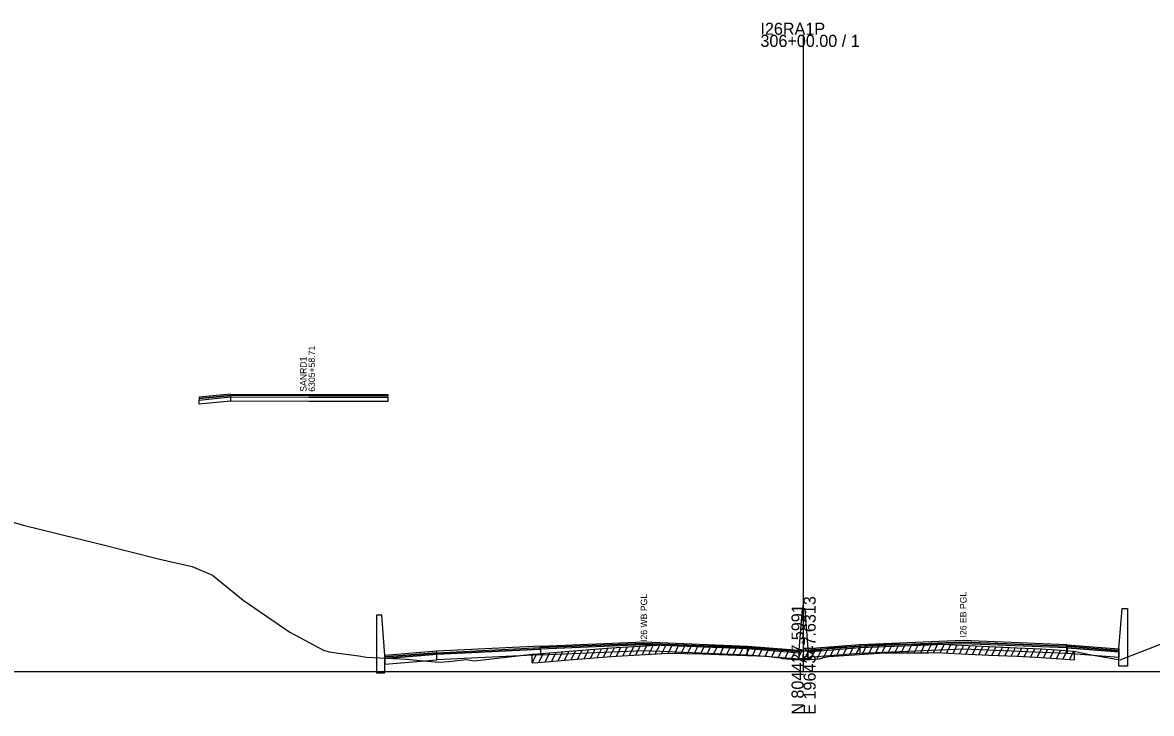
# Model space of a CAD drawing. Extents: x 1017 to 19997, y -1947 to 50737.
# Drawn here: x 12419 to 12680.6, y 5990.3 to 6150.4 of the extents above; entities that cross this region are included whole.
import ezdxf

# ---------------------------------------------------------------- set-up
doc = ezdxf.new("R2010")
doc.units = 0
for name, color, linetype in [('RD_GPK_XS_Cell', 7, 'Continuous'), ('RD_XS_Base', 7, 'Continuous'), ('RD_XS_ExGround', 7, 'Continuous'), ('RD_XS_ExPaveRet', 7, 'Continuous'), ('RD_XS_MedBWall', 7, 'Continuous'), ('RD_XS_Pave', 7, 'Continuous'), ('RD_XS_PaveOvlay', 7, 'Continuous'), ('RD_XS_TX_Notes', 7, 'Continuous')]:
    doc.layers.add(name, color=color, linetype=linetype)

msp = doc.modelspace()

# ---------------------------------------------------------------- linework, layer by layer
at = {"layer": 'RD_GPK_XS_Cell'}
for p, q in [((12600, 6000), (12600, 6147.57)), ((12000, 6000), (12600, 6000)), ((12600, 6000), (13200, 6000))]:
    msp.add_line(p, q, dxfattribs=at)
at = {"layer": 'RD_XS_Base'}
for points in [[(12459.96, 6062.94), (12467.22, 6063.66)], [(12467.22, 6063.66), (12467.22, 6062.66)], [(12467.22, 6063.66), (12485.37, 6063.61), (12503.64, 6063.57)], [(12503.64, 6063.57), (12503.64, 6062.57)], [(12459.96, 6061.94), (12459.96, 6062.94)], [(12467.22, 6062.66), (12459.96, 6061.94)], [(12503.64, 6062.57), (12485.37, 6062.61), (12467.22, 6062.66)], [(12587, 6005.24), (12563, 6006.2), (12539, 6005.23)], [(12613, 6005.55), (12637, 6006.51), (12661, 6005.55)], [(12515, 6004.03), (12503, 6003.07)], [(12515, 6004.03), (12539, 6005.23)], [(12515, 6002.69), (12515, 6004.03)], [(12539, 6003.89), (12515, 6002.69)], [(12539, 6005.23), (12539, 6003.89)], [(12539, 6003.89), (12563, 6004.86), (12587, 6003.9)], [(12587, 6003.9), (12587, 6005.24)], [(12599, 6004.29), (12587, 6005.24)], [(12587, 6003.9), (12599, 6002.95)], [(12599, 6002.95), (12599, 6004.29)], [(12601, 6004.6), (12613, 6005.55)], [(12601, 6003.26), (12601, 6004.6)], [(12613, 6004.21), (12601, 6003.26)], [(12613, 6005.55), (12613, 6004.21)], [(12661, 6004.21), (12637, 6005.17), (12613, 6004.21)], [(12661, 6005.55), (12661.05, 6005.54)], [(12661, 6004.21), (12661, 6005.55)], [(12661.05, 6004.2), (12661, 6004.21)], [(12661.05, 6005.54), (12673.05, 6004.58)], [(12661.05, 6004.2), (12661.05, 6005.54)], [(12661.05, 6005.54), (12661.05, 6004.2)], [(12673.05, 6003.24), (12661.05, 6004.2)], [(12673.05, 6004.58), (12673.05, 6003.24)], [(12503, 6003.07), (12503, 6001.73)], [(12503, 6001.73), (12515, 6002.69)]]:
    msp.add_lwpolyline(points, dxfattribs=at)
at = {"layer": 'RD_XS_ExGround'}
msp.add_lwpolyline([(12410.78, 6036.4), (12419.18, 6033.96), (12436.18, 6029.74), (12450.84, 6026.07), (12458.35, 6024.39), (12463.04, 6022.32), (12464.66, 6021.03), (12470.14, 6016.55), (12480.92, 6009.13), (12488.74, 6005), (12490.03, 6004.56), (12492.74, 6004.23), (12496.95, 6003.63), (12498.75, 6003.34), (12501.82, 6003.19), (12507.98, 6002.86), (12511.1, 6002.61), (12515.46, 6002.22), (12517.68, 6002.37), (12521.83, 6002.8), (12523.58, 6002.53), (12524.39, 6002.61), (12537.13, 6004.01), (12538.45, 6004.13), (12544.74, 6004.64), (12554.4, 6005.41), (12556.68, 6005.59), (12560.64, 6005.81), (12568.56, 6006.26), (12576.6, 6006.08), (12580.37, 6005.99), (12584.46, 6005.83), (12591.56, 6005.54), (12593.19, 6005.36), (12594.66, 6005.22), (12595.02, 6005.03), (12598.01, 6004.82), (12600.3, 6004.8), (12600.65, 6004.8), (12601.38, 6004.84), (12603.7, 6004.98), (12603.96, 6005.08), (12604.26, 6005.13), (12604.55, 6005.29), (12605.85, 6005.47), (12606.99, 6005.59), (12614.05, 6006.06), (12618.76, 6006.34), (12629.02, 6006.38), (12630.92, 6006.4), (12633.45, 6006.27), (12642.94, 6005.83), (12649.45, 6005.54), (12655.02, 6005.29), (12658.51, 6005.05), (12662.7, 6004.75), (12666.28, 6003.98), (12673.37, 6002.71), (12682.68, 6006.33)], dxfattribs=at)
at = {"layer": 'RD_XS_ExPaveRet'}
for p, q in [((12564.13, 6004.01), (12565.16, 6006.06)), ((12565.63, 6004.09), (12566.66, 6006.15)), ((12567.13, 6004.18), (12568.16, 6006.24)), ((12568.63, 6004.26), (12569.62, 6006.24)), ((12570.13, 6004.23), (12571.12, 6006.2)), ((12571.63, 6004.19), (12572.62, 6006.17)), ((12573.13, 6004.16), (12574.12, 6006.14)), ((12574.63, 6004.13), (12575.62, 6006.11)), ((12576.13, 6004.09), (12577.12, 6006.07)), ((12577.63, 6004.06), (12578.62, 6006.04)), ((12613.63, 6004.03), (12614.66, 6006.09)), ((12615.13, 6004.12), (12616.16, 6006.19)), ((12616.63, 6004.21), (12617.66, 6006.28)), ((12618.13, 6004.3), (12619.15, 6006.34)), ((12619.63, 6004.35), (12620.63, 6006.35)), ((12621.13, 6004.35), (12622.13, 6006.35)), ((12622.63, 6004.36), (12623.63, 6006.36)), ((12624.13, 6004.36), (12625.13, 6006.36)), ((12625.63, 6004.36), (12626.63, 6006.37)), ((12627.13, 6004.37), (12628.13, 6006.37)), ((12628.63, 6004.37), (12629.63, 6006.38)), ((12630.13, 6004.39), (12631.13, 6006.39)), ((12631.63, 6004.36), (12632.6, 6006.31)), ((12633.13, 6004.29), (12634.1, 6006.24)), ((12634.63, 6004.22), (12635.61, 6006.17)), ((12636.13, 6004.15), (12637.11, 6006.1)), ((12637.63, 6004.08), (12638.61, 6006.03)), ((12537.13, 6002.01), (12538.17, 6004.1)), ((12537.13, 6002.01), (12537.13, 6004.01)), ((12538.63, 6002.14), (12539.67, 6004.23)), ((12540.13, 6002.26), (12541.17, 6004.35)), ((12541.63, 6002.39), (12542.67, 6004.47)), ((12543.13, 6002.51), (12544.17, 6004.59)), ((12544.63, 6002.63), (12545.67, 6004.71)), ((12544.74, 6002.64), (12554.4, 6003.41)), ((12546.13, 6002.75), (12547.17, 6004.83)), ((12547.63, 6002.87), (12548.67, 6004.95)), ((12549.13, 6002.99), (12550.17, 6005.07)), ((12550.63, 6003.11), (12551.67, 6005.19)), ((12552.13, 6003.23), (12553.17, 6005.31)), ((12553.63, 6003.35), (12554.67, 6005.43)), ((12554.4, 6003.41), (12556.68, 6003.59)), ((12555.13, 6003.46), (12556.17, 6005.55)), ((12556.63, 6003.58), (12557.66, 6005.64)), ((12556.68, 6003.59), (12560.64, 6003.81)), ((12558.13, 6003.67), (12559.16, 6005.72)), ((12559.63, 6003.75), (12560.66, 6005.81)), ((12560.64, 6003.81), (12568.56, 6004.26)), ((12561.13, 6003.83), (12562.16, 6005.89)), ((12562.63, 6003.92), (12563.66, 6005.98)), ((12568.56, 6004.26), (12576.6, 6004.08)), ((12576.6, 6004.08), (12580.37, 6003.99)), ((12579.13, 6004.02), (12580.12, 6006)), ((12580.37, 6003.99), (12584.46, 6003.83)), ((12580.63, 6003.98), (12581.61, 6005.94)), ((12582.13, 6003.92), (12583.11, 6005.88)), ((12583.63, 6003.86), (12584.61, 6005.82)), ((12584.46, 6003.83), (12591.56, 6003.54)), ((12585.13, 6003.8), (12586.11, 6005.76)), ((12586.63, 6003.74), (12587.61, 6005.7)), ((12588.13, 6003.68), (12589.11, 6005.64)), ((12589.63, 6003.62), (12590.61, 6005.58)), ((12591.13, 6003.56), (12592.09, 6005.48)), ((12591.56, 6003.54), (12593.19, 6003.36)), ((12592.63, 6003.42), (12593.58, 6005.32)), ((12594.13, 6003.27), (12595.01, 6005.03)), ((12595.63, 6002.98), (12596.59, 6004.92)), ((12597.13, 6002.88), (12598.1, 6004.82)), ((12598.63, 6002.81), (12599.62, 6004.8)), ((12600.13, 6002.8), (12601.14, 6004.83)), ((12601.63, 6002.86), (12602.66, 6004.92)), ((12603.13, 6002.95), (12604.21, 6005.12)), ((12604.55, 6003.29), (12605.85, 6003.47)), ((12604.63, 6003.3), (12605.7, 6005.45)), ((12605.85, 6003.47), (12606.99, 6003.59)), ((12606.13, 6003.5), (12607.18, 6005.61)), ((12606.99, 6003.59), (12614.05, 6004.06)), ((12607.63, 6003.63), (12608.66, 6005.7)), ((12609.13, 6003.73), (12610.16, 6005.8)), ((12610.63, 6003.83), (12611.66, 6005.9)), ((12612.13, 6003.93), (12613.16, 6006)), ((12614.05, 6004.06), (12618.76, 6004.34)), ((12618.76, 6004.34), (12629.02, 6004.38)), ((12629.02, 6004.38), (12630.92, 6004.4)), ((12630.92, 6004.4), (12633.45, 6004.27)), ((12633.45, 6004.27), (12642.94, 6003.83)), ((12639.13, 6004.01), (12640.11, 6005.96)), ((12640.63, 6003.94), (12641.61, 6005.89)), ((12642.13, 6003.87), (12643.11, 6005.82)), ((12642.94, 6003.83), (12649.45, 6003.54)), ((12643.63, 6003.8), (12644.61, 6005.75)), ((12645.13, 6003.73), (12646.11, 6005.69)), ((12646.63, 6003.67), (12647.61, 6005.62)), ((12648.13, 6003.6), (12649.11, 6005.56)), ((12649.45, 6003.54), (12655.02, 6003.29)), ((12649.63, 6003.54), (12650.61, 6005.49)), ((12651.13, 6003.47), (12652.11, 6005.42)), ((12652.63, 6003.4), (12653.61, 6005.35)), ((12654.13, 6003.33), (12655.1, 6005.28)), ((12655.63, 6003.25), (12656.6, 6005.18)), ((12657.13, 6003.15), (12658.1, 6005.08)), ((12658.63, 6003.04), (12659.59, 6004.97)), ((12660.13, 6002.93), (12661.09, 6004.86)), ((12661.63, 6002.83), (12662.59, 6004.75)), ((12662.7, 6004.75), (12662.7, 6002.75)), ((12537.13, 6002.01), (12538.45, 6002.13)), ((12538.45, 6002.13), (12544.74, 6002.64)), ((12593.19, 6003.36), (12594.66, 6003.22)), ((12594.66, 6003.22), (12595.02, 6003.03)), ((12595.02, 6003.03), (12598.01, 6002.82)), ((12598.01, 6002.82), (12600.3, 6002.8)), ((12600.3, 6002.8), (12600.65, 6002.8)), ((12600.65, 6002.8), (12601.38, 6002.84)), ((12601.38, 6002.84), (12603.7, 6002.98)), ((12603.7, 6002.98), (12603.96, 6003.08)), ((12603.96, 6003.08), (12604.26, 6003.13)), ((12604.26, 6003.13), (12604.55, 6003.29)), ((12655.02, 6003.29), (12658.51, 6003.05)), ((12658.51, 6003.05), (12662.7, 6002.75))]:
    msp.add_line(p, q, dxfattribs=at)
at = {"layer": 'RD_XS_MedBWall'}
for points in [[(12599, 6004.95), (12599.75, 6014.6), (12600.25, 6014.6), (12601, 6005.26)], [(12673.05, 6005.26), (12673.8, 6014.6), (12675.05, 6014.6)], [(12675.05, 6014.6), (12675.05, 6001.26)], [(12503, 6003.75), (12502.25, 6013.09), (12501, 6013.09)], [(12501, 6013.09), (12501, 5999.75)], [(12503, 5999.75), (12503, 6003.75)], [(12599, 6002.95), (12599, 6004.95)], [(12601, 6005.26), (12601, 6002.95)], [(12673.05, 6001.26), (12673.05, 6005.26)], [(12601, 6002.95), (12599, 6002.95)], [(12675.05, 6001.26), (12673.05, 6001.26)], [(12501, 5999.75), (12503, 5999.75)]]:
    msp.add_lwpolyline(points, dxfattribs=at)
at = {"layer": 'RD_XS_Pave'}
for points in [[(12467.22, 6063.98), (12459.96, 6063.28)], [(12459.96, 6062.94), (12467.22, 6063.66)], [(12503.64, 6063.89), (12485.37, 6063.93), (12467.22, 6063.98)], [(12467.22, 6063.98), (12467.22, 6063.66)], [(12467.22, 6063.66), (12485.37, 6063.61), (12503.64, 6063.57)], [(12503.64, 6063.57), (12503.64, 6063.89)], [(12459.96, 6063.28), (12459.96, 6062.94)], [(12539, 6005.57), (12563, 6006.54), (12587, 6005.58)], [(12587, 6005.24), (12563, 6006.2), (12539, 6005.23)], [(12661, 6005.89), (12637, 6006.85), (12613, 6005.89)], [(12613, 6005.55), (12637, 6006.51), (12661, 6005.55)], [(12515, 6004.37), (12503, 6003.41)], [(12503, 6003.07), (12515, 6004.03)], [(12503, 6003.41), (12503, 6003.07)], [(12515, 6004.37), (12539, 6005.57)], [(12539, 6005.23), (12515, 6004.03)], [(12515, 6004.03), (12515, 6004.37)], [(12539, 6005.23), (12539, 6005.57)], [(12587, 6005.58), (12599, 6004.63)], [(12587, 6005.24), (12587, 6005.58)], [(12599, 6004.29), (12587, 6005.24)], [(12599, 6004.63), (12599, 6004.29)], [(12613, 6005.89), (12601, 6004.94)], [(12601, 6004.6), (12613, 6005.55)], [(12601, 6004.94), (12601, 6004.6)], [(12613, 6005.89), (12613, 6005.55)], [(12661, 6005.89), (12661.05, 6005.88)], [(12661, 6005.55), (12661, 6005.89)], [(12661.05, 6005.54), (12661, 6005.55)], [(12661.05, 6005.88), (12673.05, 6004.92)], [(12661.05, 6005.54), (12661.05, 6005.88)], [(12661.05, 6005.88), (12661.05, 6005.54)], [(12673.05, 6004.58), (12661.05, 6005.54)], [(12673.05, 6004.92), (12673.05, 6004.58)]]:
    msp.add_lwpolyline(points, dxfattribs=at)
at = {"layer": 'RD_XS_PaveOvlay'}
for points in [[(12467.22, 6064.29), (12459.96, 6063.6)], [(12459.96, 6063.28), (12467.22, 6063.98)], [(12459.96, 6063.6), (12459.96, 6063.28)], [(12467.22, 6064.29), (12485.37, 6064.25), (12503.64, 6064.21)], [(12467.22, 6063.98), (12467.22, 6064.29)], [(12503.64, 6063.89), (12485.37, 6063.93), (12467.22, 6063.98)], [(12503.64, 6064.21), (12503.64, 6063.89)], [(12539, 6005.91), (12563, 6006.87), (12587, 6005.91)], [(12587, 6005.58), (12563, 6006.54), (12539, 6005.57)], [(12613, 6006.22), (12601, 6005.26)], [(12661, 6006.22), (12637, 6007.18), (12613, 6006.22)], [(12613, 6005.89), (12637, 6006.85), (12661, 6005.89)], [(12613, 6006.22), (12613, 6005.89)], [(12661, 6005.89), (12661, 6006.22)], [(12661, 6006.22), (12661.05, 6006.22)], [(12661.05, 6006.22), (12673.05, 6005.26)], [(12661.05, 6005.88), (12661.05, 6006.22)], [(12661.05, 6006.22), (12661.05, 6005.88)], [(12515, 6004.71), (12503, 6003.75)], [(12503, 6003.41), (12515, 6004.37)], [(12503, 6003.75), (12503, 6003.41)], [(12539, 6005.91), (12515, 6004.71)], [(12515, 6004.37), (12539, 6005.57)], [(12515, 6004.37), (12515, 6004.71)], [(12539, 6005.57), (12539, 6005.91)], [(12587, 6005.91), (12599, 6004.95)], [(12587, 6005.58), (12587, 6005.91)], [(12599, 6004.63), (12587, 6005.58)], [(12599, 6004.95), (12599, 6004.63)], [(12601, 6004.94), (12613, 6005.89)], [(12601, 6005.26), (12601, 6004.94)], [(12661.05, 6005.88), (12661, 6005.89)], [(12673.05, 6004.92), (12661.05, 6005.88)], [(12673.05, 6005.26), (12673.05, 6004.92)]]:
    msp.add_lwpolyline(points, dxfattribs=at)

# ---------------------------------------------------------------- texts
at = {"layer": 'RD_GPK_XS_Cell'}
for s, p in [('I26RA1P', (12590, 6147.57)), ('306+00.00 / 1', (12590, 6144.77))]:
    msp.add_text(s, height=2.8, dxfattribs=at).set_placement(p)
for s, p in [('E 1964347.6313', (12602.8, 5990)), ('N 804427.5991', (12600, 5990))]:
    msp.add_text(s, height=2.8, rotation=90, dxfattribs=at).set_placement(p)
at = {"layer": 'RD_XS_TX_Notes'}
for s, p in [(' 6305+58.71', (12486.78, 6064.3)), (' SANRD1', (12484.82, 6064.3)), ('I26 WB PGL', (12563.75, 6006.87)), ('I26 EB PGL', (12637.75, 6007.91))]:
    msp.add_text(s, height=1.5, rotation=90, dxfattribs=at).set_placement(p)

doc.saveas('drawing.dxf')
